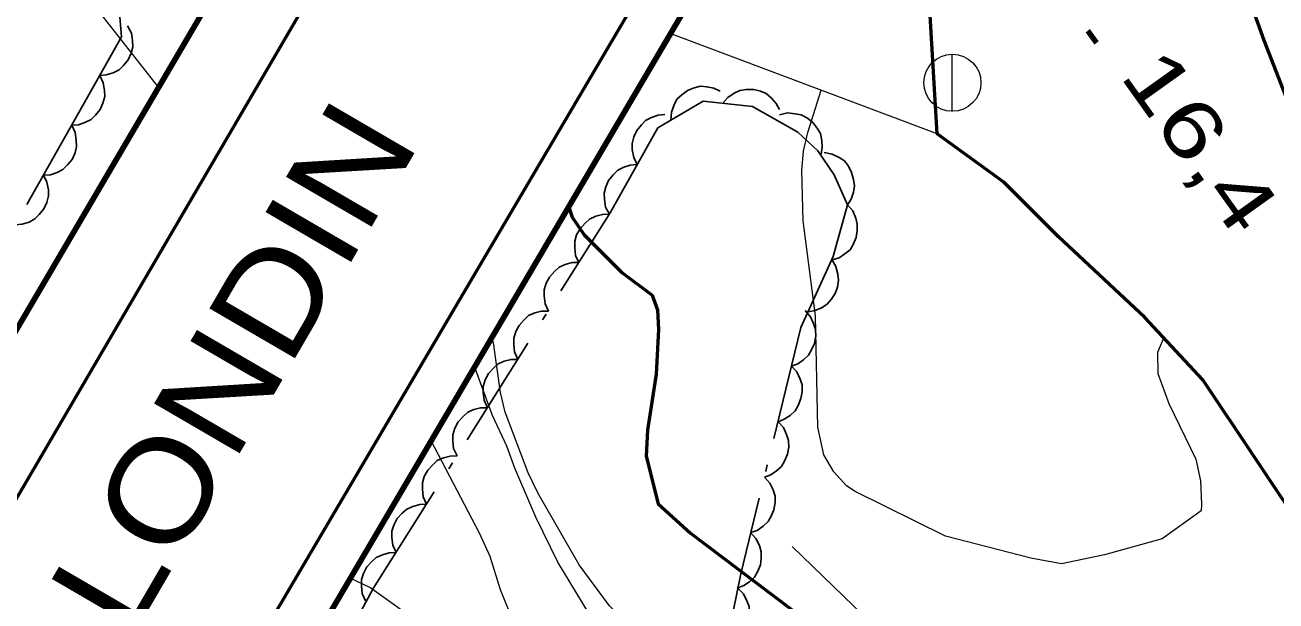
# Model space of a CAD drawing. Extents: x 356765 to 358572, y 5103174 to 5104650.
# Drawn here: x 357800.93 to 357833.78, y 5103429.63 to 5103444.76 of the extents above; entities that cross this region are included whole.
import ezdxf

# ---------------------------------------------------------------- set-up
doc = ezdxf.new("R2010")
doc.units = 0
doc.header["$LTSCALE"] = 0.6
doc.linetypes.add('DOT_DASHED', pattern=[7.7, 5, -1.2, 0.3, -1.2])
for name, color, linetype, lineweight in [('1', 7, 'Continuous', 53), ('19', 7, 'Continuous', 13), ('2', 7, 'Continuous', 13), ('21', 7, 'Continuous', 53), ('26', 7, 'Continuous', 35), ('3', 7, 'Continuous', 140), ('36', 7, 'Continuous', 13), ('41', 7, 'DOT_DASHED', 25), ('44', 7, 'Continuous', 25)]:
    doc.layers.add(name, color=color, linetype=linetype, lineweight=lineweight)

msp = doc.modelspace()

# ---------------------------------------------------------------- linework, layer by layer
at = {"layer": '1'}
msp.add_lwpolyline([(357815.21, 5103440), (357815.3, 5103439.71), (357815.62, 5103439.25), (357816.61, 5103438.26), (357817.4, 5103437.67), (357817.54, 5103437.28), (357817.57, 5103436.76), (357817.51, 5103435.59), (357817.28, 5103434.12), (357817.25, 5103433.44), (357817.56, 5103432.19), (357818.41, 5103431.42), (357821.45, 5103429.12), (357824.4, 5103426.97), (357825.28, 5103426.09), (357827.75, 5103423.81), (357830.66, 5103421.79), (357831.63, 5103421.24), (357832.54, 5103420.92), (357833.49, 5103420.68), (357834.04, 5103420.77)], dxfattribs=at)
at = {"layer": '19'}
msp.add_line((357824.89, 5103441.9), (357817.88, 5103444.54), dxfattribs=at)
at = {"layer": '2'}
for points in [[(357804.44, 5103443.13), (357802.8, 5103445.21)], [(357830.84, 5103436.55), (357830.67, 5103436.16), (357830.68, 5103435.61), (357830.97, 5103434.82), (357831.68, 5103433.36), (357831.8, 5103432.79), (357831.83, 5103432.18), (357831.82, 5103432), (357830.8, 5103431.27), (357829.28, 5103430.85), (357828.15, 5103430.61), (357827.35, 5103430.76), (357825.11, 5103431.34), (357822.73, 5103432.51), (357822.51, 5103432.66), (357822.17, 5103433.03), (357821.91, 5103433.47), (357821.75, 5103434.2), (357821.69, 5103437.12), (357821.37, 5103439.62), (357821.33, 5103440.94), (357821.38, 5103441.45), (357821.49, 5103441.94), (357821.84, 5103443.05)], [(357833.96, 5103415.54), (357831.06, 5103417.09), (357830.34, 5103417.55), (357829.4, 5103418.24), (357828.18, 5103419.47), (357826.81, 5103421.04), (357824.33, 5103423.5), (357824.01, 5103423.74), (357822.13, 5103424.88), (357821.19, 5103425.53), (357819.48, 5103426.99), (357817.45, 5103428.4), (357816.95, 5103428.83), (357816.28, 5103429.51), (357815.49, 5103430.58), (357814.41, 5103432.46), (357814.15, 5103433), (357813.54, 5103434.59), (357813.42, 5103435.11), (357813.24, 5103436.41), (357813.18, 5103436.55)], [(357845.91, 5103405.55), (357844.25, 5103406.86), (357842.43, 5103408.09), (357838.32, 5103411.24), (357836.73, 5103412.22), (357835.52, 5103413.08), (357830.09, 5103415.88), (357829.12, 5103416.45), (357826.58, 5103418.36), (357824.67, 5103420.16), (357823.28, 5103421.3), (357821.47, 5103423), (357820.72, 5103423.63), (357819.37, 5103424.94), (357817.87, 5103426.5), (357817.11, 5103427.36), (357816.07, 5103428.76), (357814.93, 5103430.65), (357814.35, 5103431.84), (357813.8, 5103433.12), (357813.59, 5103433.7), (357813.21, 5103434.51), (357812.74, 5103435.79)], [(357835.57, 5103411.67), (357830.29, 5103414.34), (357829.68, 5103414.7), (357828.21, 5103415.75), (357826.81, 5103416.84), (357824.37, 5103418.51), (357823.19, 5103419.38), (357820.95, 5103421.23), (357820.41, 5103421.74), (357819.22, 5103423.08), (357816.53, 5103425.96), (357815.77, 5103426.71), (357815.27, 5103427.13), (357814.84, 5103427.63), (357814.01, 5103428.78), (357813.65, 5103429.37), (357813.42, 5103429.93), (357813.15, 5103430.8), (357812.87, 5103431.42), (357811.6, 5103433.84)], [(357840.65, 5103405.59), (357839.71, 5103406.78), (357839.19, 5103407.34), (357838.61, 5103407.88), (357837.48, 5103408.8), (357836.21, 5103409.63), (357833.85, 5103410.63), (357830.89, 5103412.12), (357830.21, 5103412.51), (357829.27, 5103413.17), (357828.13, 5103414.13), (357825.7, 5103416.05), (357823.69, 5103417.38), (357820.75, 5103419.48), (357819.83, 5103420.24), (357817.89, 5103422.21), (357815.32, 5103424.55), (357813.58, 5103426.03), (357812.33, 5103427.51), (357811.25, 5103428.94), (357810.79, 5103429.42), (357809.99, 5103429.99), (357809.47, 5103430.23)]]:
    msp.add_lwpolyline(points, dxfattribs=at)
at = {"layer": '21'}
for points in [[(357727.18, 5103579.66), (357739.94, 5103568.96), (357748.99, 5103561.16), (357753.23, 5103557.51), (357769.06, 5103543.9), (357785.67, 5103529.71), (357802.28, 5103515.82), (357809.74, 5103509.32), (357813.44, 5103505.69), (357820.55, 5103498.05), (357824.21, 5103492.98), (357826.16, 5103489.76), (357827.75, 5103486.04), (357828.17, 5103484.17), (357828.46, 5103482.71), (357828.59, 5103481), (357828.35, 5103479.87), (357827.72, 5103478.51), (357826.39, 5103476.07), (357811.09, 5103450.11), (357800.54, 5103432.03), (357790.27, 5103414.46), (357780.85, 5103398.59), (357773.84, 5103386.53)], [(357864.07, 5103498.91), (357852.75, 5103488.42), (357843.99, 5103480.2), (357836.7, 5103473.34), (357829.26, 5103466.3), (357780.45, 5103383.37)], [(357832.97, 5103445.76), (357833.47, 5103444.36), (357834.48, 5103441.75), (357837.2, 5103436.76), (357839.78, 5103432.09), (357842.78, 5103428.44), (357845.74, 5103425.38), (357848.67, 5103422.55), (357851.9, 5103419.55), (357857.18, 5103414.9)], [(357853.71, 5103410.59), (357848.09, 5103415.8), (357842.75, 5103421.05), (357838.24, 5103425.66), (357834.65, 5103431.28), (357831.86, 5103435.44), (357830.34, 5103437.08), (357828.07, 5103439.2), (357826.64, 5103440.63), (357824.89, 5103441.9), (357824.7, 5103445.01)]]:
    msp.add_lwpolyline(points, dxfattribs=at)
at = {"layer": '26', "lineweight": 140}
for points in [[(357823.02, 5103474.59), (357808.79, 5103450.54), (357788.85, 5103416.55), (357771.77, 5103387.52)], [(357830.42, 5103465.79), (357829.41, 5103464.15), (357781.59, 5103382.81)]]:
    msp.add_lwpolyline(points, dxfattribs=at)
at = {"layer": '3'}
msp.add_line((357828.84, 5103444.61), (357829.07, 5103444.29), dxfattribs=at)
at = {"layer": '36'}
msp.add_line((357825.28, 5103442.49), (357825.28, 5103443.99), dxfattribs=at)
msp.add_circle((357825.2864, 5103443.2448), 0.75, dxfattribs=at)
at = {"layer": '41'}
msp.add_lwpolyline([(357821.08, 5103431.07), (357824.91, 5103427.35), (357833.05, 5103419.67), (357837.17, 5103416.02), (357844.89, 5103407.82), (357854.97, 5103398.48), (357860, 5103395.46), (357869.76, 5103390.58), (357873.13, 5103388.33), (357874.05, 5103386.43), (357874.65, 5103384.33), (357874.88, 5103382.63), (357875.41, 5103378.22), (357876.18, 5103376.42), (357879.19, 5103372.18), (357883.19, 5103367.59), (357887.4, 5103364.06), (357890.18, 5103362.3), (357892.29, 5103361.11), (357894.44, 5103359.91)], dxfattribs=at)
at = {"layer": '44', "linetype": 'DOT_DASHED'}
for points in [[(357803.27, 5103446.91), (357803.47, 5103444.45), (357802.46, 5103442.66), (357799.77, 5103437.9), (357798.93, 5103436.41), (357798.08, 5103434.92), (357797.41, 5103433.73), (357795.8, 5103432.28), (357794.83, 5103431.26), (357792.95, 5103430.73), (357791.11, 5103430.98), (357787.8, 5103432.82), (357784.2, 5103434.83), (357780.89, 5103436.67), (357776.68, 5103439.02), (357773.24, 5103441.33), (357768.2, 5103445.7)], [(357807.36, 5103424.94), (357810.08, 5103429.96), (357816.3, 5103439.83), (357817.55, 5103442.06), (357818.74, 5103442.76), (357820.04, 5103442.62), (357821.23, 5103441.95), (357821.75, 5103441.46), (357822.18, 5103440.83), (357822.53, 5103440.04), (357822.16, 5103438.68), (357821.31, 5103436.82), (357819.73, 5103430.35), (357819.27, 5103428.09)]]:
    msp.add_lwpolyline(points, dxfattribs=at)
at = {"layer": '44'}
for points in [[(357803.63, 5103444.74), (357803.73, 5103444.55), (357803.76, 5103444.35), (357803.77, 5103444.19), (357803.72, 5103444.02), (357803.64, 5103443.85), (357803.52, 5103443.7), (357803.41, 5103443.58), (357803.25, 5103443.5), (357803.07, 5103443.45), (357802.9, 5103443.43)], [(357802.9, 5103443.43), (357802.99, 5103443.24), (357803.02, 5103443.04), (357803.03, 5103442.88), (357802.98, 5103442.71), (357802.91, 5103442.54), (357802.79, 5103442.39), (357802.67, 5103442.28), (357802.51, 5103442.2), (357802.34, 5103442.14), (357802.16, 5103442.13)], [(357817.89, 5103442.26), (357817.91, 5103442.47), (357817.98, 5103442.66), (357818.05, 5103442.81), (357818.18, 5103442.93), (357818.33, 5103443.04), (357818.51, 5103443.11), (357818.67, 5103443.15), (357818.84, 5103443.14), (357819.02, 5103443.1), (357819.19, 5103443.02)], [(357819.25, 5103442.7), (357819.39, 5103442.86), (357819.56, 5103442.97), (357819.71, 5103443.04), (357819.88, 5103443.07), (357820.07, 5103443.07), (357820.25, 5103443.02), (357820.4, 5103442.96), (357820.54, 5103442.84), (357820.66, 5103442.7), (357820.75, 5103442.54)], [(357817.01, 5103441.1), (357816.92, 5103441.28), (357816.88, 5103441.49), (357816.88, 5103441.65), (357816.92, 5103441.82), (357817, 5103441.99), (357817.12, 5103442.14), (357817.23, 5103442.25), (357817.39, 5103442.33), (357817.56, 5103442.39), (357817.74, 5103442.41)], [(357820.75, 5103442.4), (357820.96, 5103442.45), (357821.16, 5103442.43), (357821.32, 5103442.4), (357821.48, 5103442.31), (357821.62, 5103442.2), (357821.74, 5103442.05), (357821.82, 5103441.91), (357821.86, 5103441.73), (357821.87, 5103441.55), (357821.84, 5103441.37)], [(357802.16, 5103442.13), (357802.25, 5103441.94), (357802.28, 5103441.74), (357802.29, 5103441.57), (357802.25, 5103441.4), (357802.17, 5103441.23), (357802.05, 5103441.09), (357801.93, 5103440.97), (357801.78, 5103440.89), (357801.6, 5103440.83), (357801.42, 5103440.82)], [(357821.92, 5103441.41), (357822.13, 5103441.37), (357822.31, 5103441.28), (357822.45, 5103441.19), (357822.56, 5103441.05), (357822.64, 5103440.89), (357822.69, 5103440.7), (357822.72, 5103440.54), (357822.69, 5103440.37), (357822.63, 5103440.19), (357822.53, 5103440.04)], [(357816.28, 5103439.79), (357816.18, 5103439.98), (357816.15, 5103440.18), (357816.14, 5103440.34), (357816.19, 5103440.51), (357816.26, 5103440.68), (357816.38, 5103440.83), (357816.5, 5103440.95), (357816.66, 5103441.03), (357816.83, 5103441.08), (357817.01, 5103441.1)], [(357801.42, 5103440.82), (357801.51, 5103440.63), (357801.55, 5103440.43), (357801.55, 5103440.27), (357801.51, 5103440.1), (357801.43, 5103439.93), (357801.31, 5103439.78), (357801.19, 5103439.67), (357801.04, 5103439.58), (357800.86, 5103439.53), (357800.68, 5103439.51)], [(357822.53, 5103440.04), (357822.67, 5103439.88), (357822.75, 5103439.69), (357822.79, 5103439.53), (357822.79, 5103439.36), (357822.76, 5103439.18), (357822.68, 5103439), (357822.6, 5103438.86), (357822.46, 5103438.75), (357822.31, 5103438.65), (357822.14, 5103438.59)], [(357815.48, 5103438.52), (357815.39, 5103438.71), (357815.37, 5103438.92), (357815.37, 5103439.08), (357815.42, 5103439.25), (357815.51, 5103439.41), (357815.64, 5103439.56), (357815.76, 5103439.66), (357815.92, 5103439.74), (357816.1, 5103439.78), (357816.28, 5103439.79)], [(357822.12, 5103438.6), (357822.23, 5103438.42), (357822.28, 5103438.22), (357822.3, 5103438.06), (357822.27, 5103437.88), (357822.21, 5103437.71), (357822.1, 5103437.55), (357822, 5103437.43), (357821.85, 5103437.33), (357821.68, 5103437.26), (357821.5, 5103437.23)], [(357814.68, 5103437.25), (357814.59, 5103437.44), (357814.57, 5103437.65), (357814.57, 5103437.81), (357814.62, 5103437.98), (357814.71, 5103438.14), (357814.84, 5103438.29), (357814.96, 5103438.4), (357815.12, 5103438.47), (357815.3, 5103438.52), (357815.48, 5103438.52)], [(357813.88, 5103435.98), (357813.79, 5103436.18), (357813.77, 5103436.38), (357813.77, 5103436.54), (357813.82, 5103436.71), (357813.91, 5103436.87), (357814.04, 5103437.02), (357814.16, 5103437.13), (357814.32, 5103437.2), (357814.5, 5103437.25), (357814.68, 5103437.25)], [(357821.42, 5103437.26), (357821.56, 5103437.1), (357821.64, 5103436.92), (357821.69, 5103436.76), (357821.7, 5103436.59), (357821.67, 5103436.4), (357821.59, 5103436.23), (357821.51, 5103436.09), (357821.38, 5103435.97), (357821.23, 5103435.86), (357821.06, 5103435.8)], [(357813.08, 5103434.71), (357812.99, 5103434.91), (357812.97, 5103435.11), (357812.97, 5103435.27), (357813.02, 5103435.44), (357813.11, 5103435.61), (357813.24, 5103435.75), (357813.36, 5103435.86), (357813.52, 5103435.93), (357813.7, 5103435.98), (357813.88, 5103435.98)], [(357821.06, 5103435.8), (357821.2, 5103435.65), (357821.29, 5103435.46), (357821.34, 5103435.31), (357821.34, 5103435.13), (357821.31, 5103434.95), (357821.24, 5103434.77), (357821.16, 5103434.63), (357821.03, 5103434.51), (357820.87, 5103434.41), (357820.71, 5103434.34)], [(357812.28, 5103433.45), (357812.19, 5103433.64), (357812.17, 5103433.84), (357812.17, 5103434), (357812.22, 5103434.17), (357812.31, 5103434.34), (357812.44, 5103434.48), (357812.56, 5103434.59), (357812.72, 5103434.66), (357812.9, 5103434.71), (357813.08, 5103434.71)], [(357820.71, 5103434.34), (357820.85, 5103434.19), (357820.93, 5103434.01), (357820.98, 5103433.85), (357820.99, 5103433.67), (357820.96, 5103433.49), (357820.88, 5103433.31), (357820.8, 5103433.17), (357820.67, 5103433.05), (357820.52, 5103432.95), (357820.35, 5103432.89)], [(357811.48, 5103432.18), (357811.39, 5103432.37), (357811.37, 5103432.57), (357811.37, 5103432.74), (357811.42, 5103432.9), (357811.51, 5103433.07), (357811.64, 5103433.21), (357811.76, 5103433.32), (357811.92, 5103433.39), (357812.1, 5103433.44), (357812.28, 5103433.45)], [(357820.35, 5103432.89), (357820.49, 5103432.73), (357820.58, 5103432.55), (357820.63, 5103432.39), (357820.63, 5103432.22), (357820.6, 5103432.03), (357820.53, 5103431.86), (357820.45, 5103431.72), (357820.32, 5103431.6), (357820.16, 5103431.49), (357819.99, 5103431.43)], [(357810.68, 5103430.91), (357810.59, 5103431.1), (357810.57, 5103431.3), (357810.57, 5103431.47), (357810.62, 5103431.63), (357810.71, 5103431.8), (357810.84, 5103431.94), (357810.96, 5103432.05), (357811.12, 5103432.12), (357811.3, 5103432.17), (357811.48, 5103432.18)], [(357819.99, 5103431.43), (357820.13, 5103431.28), (357820.22, 5103431.09), (357820.27, 5103430.93), (357820.27, 5103430.76), (357820.25, 5103430.58), (357820.17, 5103430.4), (357820.09, 5103430.26), (357819.96, 5103430.14), (357819.81, 5103430.04), (357819.64, 5103429.97)], [(357809.88, 5103429.64), (357809.79, 5103429.83), (357809.77, 5103430.03), (357809.77, 5103430.2), (357809.82, 5103430.36), (357809.91, 5103430.53), (357810.04, 5103430.67), (357810.16, 5103430.78), (357810.32, 5103430.85), (357810.5, 5103430.9), (357810.68, 5103430.91)], [(357819.65, 5103429.97), (357819.8, 5103429.82), (357819.89, 5103429.64), (357819.95, 5103429.49), (357819.96, 5103429.31), (357819.94, 5103429.13), (357819.87, 5103428.95), (357819.79, 5103428.8), (357819.67, 5103428.68), (357819.52, 5103428.57), (357819.35, 5103428.5)]]:
    msp.add_lwpolyline(points, dxfattribs=at)

# ---------------------------------------------------------------- texts
at = {"layer": '26', "width": 1.15}
msp.add_text('PONT BLONDIN', height=2.6, rotation=59.78, dxfattribs=at).set_placement((357796.23, 5103415.76))
at = {"layer": '3', "width": 1.35}
msp.add_text('16,4   ', height=1.5, rotation=305.538, dxfattribs=at).set_placement((357829.66, 5103443.43))

doc.saveas('drawing.dxf')
